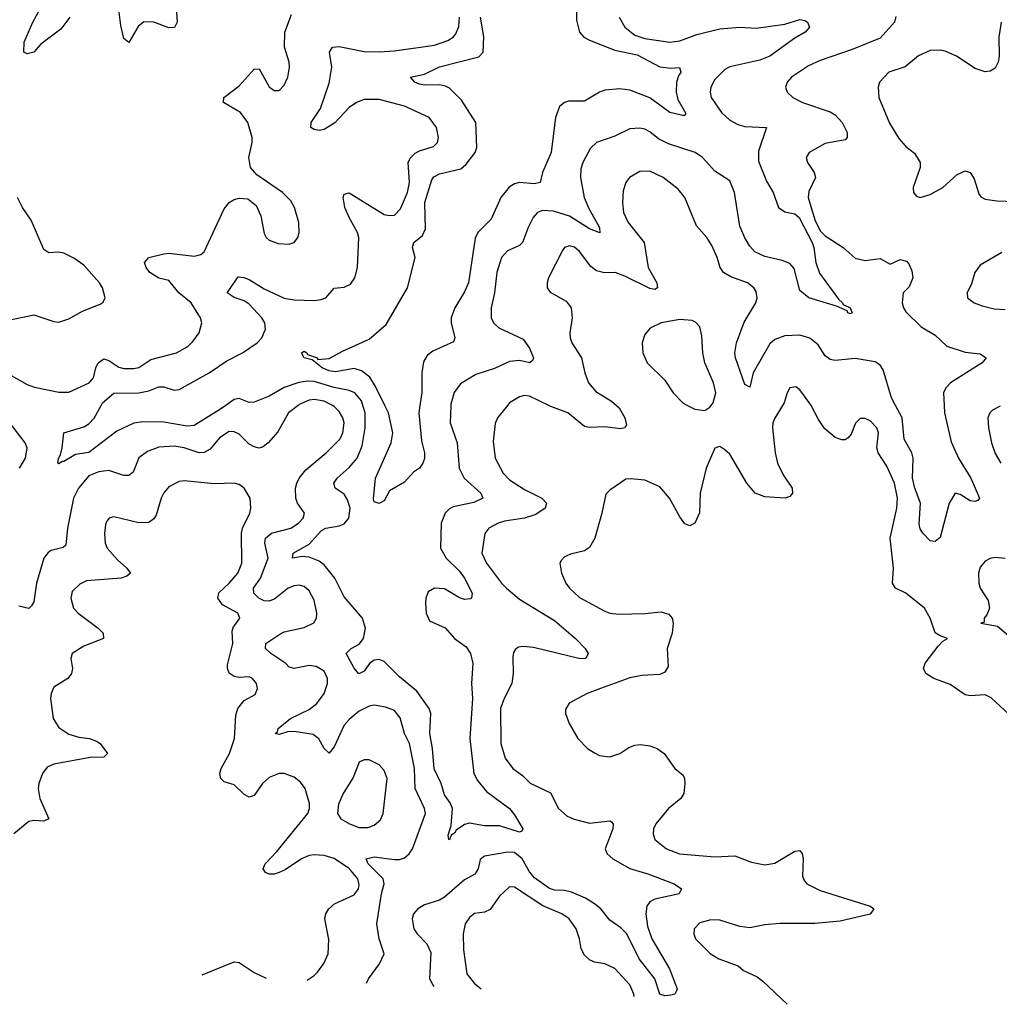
# Model space of a CAD drawing. Header units: inches. Extents: x 1843162 to 1959474, y 907081 to 1016326.
# Tile 284 of 656: x 1924534 to 1928446, y 907609 to 911540. Entities that reach past the tile are written whole.
import ezdxf

# ---------------------------------------------------------------- set-up
doc = ezdxf.new("R2010")
doc.units = ezdxf.units.IN
doc.header["$MEASUREMENT"] = 0
doc.layers.add('B9920', color=7, linetype='Continuous')
doc.layers.add('B9921', color=7, linetype='Continuous')

msp = doc.modelspace()

# ---------------------------------------------------------------- linework, layer by layer
at = {"layer": 'B9920', "color": 5}
for points, elevation in [([(1925645.4, 910000), (1925607.5, 909970), (1925565.2, 909894.8), (1925525.7, 909850), (1925505.8, 909834.2), (1925490, 909829.9), (1925470, 909834.8), (1925450, 909844.8), (1925410, 909885), (1925390, 909894.8), (1925370, 909895.2), (1925332.3, 909870), (1925294.9, 909825.1), (1925270, 909811.7), (1925250, 909810.4), (1925190, 909830.4), (1925150, 909837.3), (1925090, 909833.4), (1925043.8, 909816.2), (1925010, 909790.8), (1924986.7, 909733.3), (1924970, 909720.3), (1924950, 909720.8), (1924890, 909740.4), (1924850, 909735.2), (1924810, 909718.6), (1924768, 909670), (1924749.1, 909630), (1924725, 909510), (1924718.1, 909441.9), (1924707.6, 909432.4), (1924659.5, 909420.5), (1924647.5, 909412.5), (1924630.1, 909390), (1924600.6, 909290), (1924590, 909216), (1924580.2, 909199.8), (1924570, 909189.6), (1924530, 909198.7)], 660), ([(1925357, 910000), (1925335.4, 909984.6), (1925230, 909920.2), (1925203.1, 909916.9), (1925110, 909933.1), (1925025.8, 909934.2), (1924990, 909928.5), (1924922.2, 909897.8), (1924810, 909812.4), (1924756.6, 909803.4), (1924710, 909775.6), (1924703.8, 909776.2), (1924690, 909766.6), (1924686.6, 909770), (1924688.3, 909788.3), (1924697, 909803), (1924703.1, 909830), (1924709.5, 909890), (1924790, 909914.8), (1924810, 909927.1), (1924831.3, 909948.7), (1924859.3, 910000)], 640), ([(1925918.6, 907693.3), (1925926.8, 907710), (1925970.5, 907770), (1925989, 907810), (1925969.8, 907870), (1925959.8, 907930), (1925978.4, 908050), (1925989.9, 908090), (1925984.9, 908110), (1925925.2, 908170), (1925918, 908190), (1925950, 908197.1), (1926030, 908187.1), (1926050, 908187.3), (1926070, 908193.7), (1926089.8, 908210), (1926102, 908230), (1926154.6, 908370), (1926149.8, 908390), (1926113.3, 908470), (1926109.9, 908550), (1926090.5, 908650), (1926069.9, 908690), (1926052.8, 908752.8), (1926030, 908782), (1925994.9, 908794.9), (1925950, 908802.9), (1925930, 908799.1), (1925890, 908779.9), (1925850, 908746.5), (1925830, 908723.7), (1925790, 908636.9), (1925770, 908611.2), (1925750, 908629.6), (1925728.9, 908668.9), (1925706.3, 908686.3), (1925630, 908698.4), (1925603.8, 908696.2), (1925570, 908686.2), (1925554, 908690), (1925563.3, 908696.7), (1925566.6, 908710), (1925614.7, 908750), (1925690, 908786.2), (1925720.2, 908810), (1925750, 908850.2), (1925763, 908890), (1925763.2, 908910), (1925750, 908939.3), (1925718, 908958), (1925690, 908962), (1925630, 908949.2), (1925610, 908955.3), (1925596.5, 908970), (1925536.1, 909010), (1925515.8, 909030), (1925516.1, 909050), (1925572.8, 909087.2), (1925590, 909095.7), (1925670, 909113.8), (1925708, 909132), (1925718.5, 909150), (1925720.8, 909170), (1925710, 909222), (1925690, 909259.2), (1925670, 909277.1), (1925650, 909282.9), (1925630, 909280.2), (1925606.5, 909270), (1925552.8, 909227.2), (1925530, 909218.7), (1925510, 909219.9), (1925489.3, 909230), (1925468.7, 909250), (1925467, 909270), (1925495.1, 909310), (1925525.8, 909390), (1925512.2, 909450), (1925515.2, 909470), (1925539.7, 909490), (1925616.9, 909510), (1925647.2, 909530), (1925665.4, 909550), (1925671.2, 909570), (1925643.5, 909610), (1925636, 909630), (1925635, 909670), (1925640.8, 909690), (1925649.9, 909710.1), (1925676.7, 909743.3), (1925757.2, 909810), (1925813.3, 909866.7), (1925823.8, 909890), (1925829.3, 909930), (1925824.2, 909950), (1925810, 909976.2), (1925790, 909995.9), (1925782.5, 910000)], 660), ([(1926255.4, 910000), (1926253, 909930), (1926281.1, 909850), (1926289.5, 909750), (1926308.9, 909710), (1926375.5, 909650), (1926383.1, 909630), (1926348, 909612), (1926265.5, 909594.5), (1926250, 909587.2), (1926233.5, 909570), (1926216.6, 909530), (1926213.8, 909430), (1926237.6, 909390), (1926290, 909337.7), (1926310, 909310.2), (1926340.7, 909250), (1926340, 909240), (1926338.4, 909230), (1926332.9, 909227.1), (1926310, 909225.6), (1926290, 909232), (1926230, 909267.2), (1926190, 909269.8), (1926164.5, 909255.5), (1926155.3, 909230), (1926154.6, 909210), (1926157.7, 909170), (1926170, 909140.5), (1926232.3, 909112.3), (1926270.1, 909070), (1926316.2, 909036.2), (1926334.5, 909010), (1926343.3, 908970), (1926338.5, 908890), (1926341.6, 908830), (1926331.4, 908670), (1926347.2, 908530), (1926361.8, 908501.8), (1926398.6, 908458.6), (1926490, 908390.2), (1926510, 908365.7), (1926543.8, 908310), (1926539.5, 908300.5), (1926530, 908296.2), (1926450, 908321.8), (1926390, 908321.2), (1926330, 908331.8), (1926310, 908327.2), (1926276.3, 908303.7), (1926270, 908291.8), (1926256.5, 908283.5), (1926250, 908265.2), (1926247.3, 908267.3), (1926244.4, 908284.4), (1926257.3, 908322.7), (1926261.9, 908390), (1926253.2, 908413.2), (1926230, 908445.6), (1926217.6, 908490), (1926189.4, 908549.4), (1926182.5, 908630), (1926172, 908690), (1926175.6, 908770), (1926168.8, 908790), (1926119.6, 908859.6), (1926050, 908916.1), (1925990, 908977.8), (1925970, 908986), (1925950, 908982.2), (1925930.9, 908969.1), (1925910, 908938.9), (1925888, 908928), (1925870, 908951.3), (1925837.6, 909010), (1925857.4, 909030), (1925890, 909047.2), (1925906.2, 909070), (1925915.1, 909110), (1925902.6, 909150), (1925830, 909235.8), (1925792, 909310), (1925750, 909364.1), (1925730, 909378.2), (1925690, 909394.6), (1925663.7, 909396.3), (1925623.7, 909390), (1925626.4, 909410), (1925690, 909446), (1925739.2, 909500.8), (1925756.8, 909510), (1925810, 909519.1), (1925830, 909527.2), (1925848.3, 909550), (1925853.1, 909590), (1925843, 909623), (1925830, 909645.3), (1925793.1, 909670), (1925788.5, 909690), (1925801.7, 909710), (1925850, 909752.4), (1925882.1, 909790), (1925900.9, 909839.1), (1925912.9, 909910), (1925913, 909970), (1925903.8, 910000)], 640), ([(1926131.7, 910000), (1926127.2, 909970), (1926138, 909858), (1926150.3, 909810), (1926150, 909788), (1926144, 909770), (1926130.3, 909749.7), (1926106.2, 909733.8), (1926070, 909694), (1926010, 909659), (1925990, 909619.3), (1925970, 909609), (1925950, 909615.3), (1925947.4, 909627.4), (1925955.1, 909710), (1926016.8, 909850), (1926023.5, 909890), (1926007, 909970), (1925992.3, 910000)], 620), ([(1926482.2, 910000), (1926441.7, 909950), (1926432.4, 909927.6), (1926424.3, 909855.7), (1926432.1, 909790), (1926464.7, 909730), (1926490, 909702.2), (1926550, 909664.7), (1926619.6, 909630), (1926638.3, 909610), (1926631.8, 909590), (1926595.7, 909564.3), (1926550, 909550.4), (1926470, 909537.9), (1926444.9, 909530), (1926407.8, 909510), (1926391, 909489), (1926379.7, 909410), (1926397.8, 909370), (1926458.2, 909290), (1926478.2, 909270), (1926530, 909226.1), (1926670, 909141.4), (1926752.9, 909070), (1926791.5, 909030), (1926803.7, 909010), (1926794.8, 908990), (1926771.7, 908988.3), (1926586, 909034), (1926543, 909037), (1926525.8, 909034.2), (1926513.7, 909026.3), (1926506, 909014), (1926503.4, 908996.6), (1926504.8, 908930), (1926499.8, 908890), (1926468.1, 908830), (1926454.6, 908790), (1926455, 908650), (1926472.1, 908592.1), (1926503.6, 908550), (1926542.1, 908522.1), (1926572.2, 908492.2), (1926653.4, 908453.4), (1926685, 908390), (1926720.1, 908360.1), (1926748.1, 908348.1), (1926810, 908332.5), (1926890, 908341.1), (1926897.8, 908337.8), (1926904.4, 908330), (1926902.4, 908310), (1926872.1, 908230), (1926880.2, 908210), (1926903.2, 908190), (1926970, 908150.8), (1927042.4, 908130), (1927147.7, 908090), (1927177.1, 908070), (1927167.7, 908050), (1927070.8, 908029.2), (1927050, 908017.6), (1927038.7, 908001.3), (1927033.9, 907970), (1927040.8, 907920.8), (1927058.3, 907870), (1927128.4, 907750), (1927159.1, 907670), (1927157.1, 907662.9), (1927150.8, 907650), (1927134.1, 907645.9), (1927110, 907642.2), (1927090, 907649), (1927069.9, 907710), (1927007.4, 907790), (1926958.6, 907890), (1926934.7, 907914.7), (1926890, 907945), (1926854.8, 907990), (1926829.8, 908010), (1926792.9, 908032.9), (1926737.1, 908057.1), (1926710, 908063.8), (1926670, 908064.6), (1926650, 908070.8), (1926590, 908113.8), (1926570, 908137.6), (1926540.3, 908190), (1926510, 908214.4), (1926483.7, 908216.3), (1926390, 908200.2), (1926372.5, 908187.5), (1926365.1, 908150), (1926351.7, 908128.3), (1926310, 908105.3), (1926230, 908036), (1926210, 908025.2), (1926150, 908006.6), (1926123.5, 907990), (1926106.6, 907970), (1926101.3, 907950), (1926108.4, 907910), (1926120.5, 907890), (1926159.6, 907850), (1926176, 907816), (1926171, 907711), (1926187.9, 907679.8)], 660), ([(1926916.9, 910000), (1926928.1, 909990), (1926950.2, 909950), (1926957.5, 909922.5), (1926950.7, 909910), (1926933.3, 909906.7), (1926870, 909914.6), (1926810, 909911.4), (1926790, 909915.9), (1926723.5, 909970), (1926655.5, 909995.5), (1926646.4, 910000)], 660), ([(1927580.6, 910000), (1927550, 909949.5), (1927542.2, 909930), (1927540.7, 909910), (1927550.9, 909810), (1927560.2, 909770), (1927582.5, 909722.5), (1927618.7, 909670), (1927620.5, 909650), (1927610, 909636), (1927590.2, 909629.8), (1927510, 909635.3), (1927471.3, 909650), (1927438.2, 909690), (1927370, 909804.7), (1927350, 909822.9), (1927330, 909836), (1927324.9, 909835.1), (1927310, 909829), (1927275.3, 909750), (1927252, 909650), (1927249, 909571), (1927230, 909529.4), (1927210, 909519.5), (1927190, 909527.3), (1927170, 909554.5), (1927128.6, 909630), (1927090, 909674.7), (1927030, 909701), (1926972.5, 909707.5), (1926954.9, 909705.1), (1926890, 909661.6), (1926874.4, 909645.6), (1926859.2, 909570), (1926830.2, 909470), (1926810, 909432.6), (1926790, 909419.8), (1926733.7, 909406.3), (1926710, 909395.1), (1926698, 909382), (1926690.8, 909370), (1926697.1, 909330), (1926714.6, 909290), (1926728.9, 909270), (1926770, 909232.9), (1926870, 909178.5), (1926890, 909170.2), (1926926.8, 909166.8), (1927030.6, 909169.4), (1927095.9, 909175.9), (1927126.3, 909166.3), (1927139.5, 909150), (1927143.6, 909130), (1927140.2, 909090), (1927119.2, 909030), (1927123, 908957), (1927110, 908935.1), (1927090, 908925.8), (1927017.8, 908922.2), (1926970, 908912.5), (1926853, 908870), (1926800.7, 908850), (1926728.7, 908811.3), (1926713.7, 908786.3), (1926713.4, 908770), (1926728, 908730), (1926763, 908670), (1926802, 908630), (1926830, 908612.4), (1926850, 908601.6), (1926890, 908597.1), (1926930, 908610.3), (1926966, 908634), (1926990, 908643.6), (1927013.6, 908646.4), (1927050, 908641.3), (1927079.1, 908630), (1927108.2, 908610), (1927150, 908550.4), (1927183.4, 908523.4), (1927189.2, 908510), (1927190.2, 908490.2), (1927186.7, 908450), (1927174.4, 908430), (1927124.7, 908390), (1927074.7, 908330), (1927065.2, 908310), (1927063.2, 908290), (1927070, 908266.7), (1927116.4, 908230), (1927169.5, 908209.5), (1927310, 908198), (1927390, 908202), (1927456.1, 908176.1), (1927510, 908165.8), (1927550, 908172.3), (1927630, 908220.3), (1927650, 908222.4), (1927658.9, 908210), (1927662.4, 908190), (1927660.6, 908120.6), (1927665.2, 908105.2), (1927677, 908090), (1927730, 908063.5), (1927930, 908000.3), (1927945.5, 907990), (1927930, 907968.9), (1927810, 907941.1), (1927710, 907931.7), (1927570, 907931.2), (1927510, 907925.8), (1927450, 907913.9), (1927410, 907919.1), (1927330, 907944.3), (1927293.4, 907946.6), (1927250, 907934.7), (1927227.8, 907910), (1927225.5, 907890), (1927233.4, 907870), (1927291.1, 907811.1), (1927325.5, 907790), (1927402.6, 907762.6), (1927423.9, 907743.9), (1927479.2, 907719.2), (1927501.7, 907701.7), (1927598.3, 907610), (1927599.2, 907608.8)], 680), ([(1927201.2, 910000), (1927230, 909985.3), (1927270, 909979.3), (1927290, 909993), (1927295.6, 910000)], 680), ([(1928592.3, 908667.7), (1928413, 908833), (1928390, 908843.8), (1928330, 908840.3), (1928310, 908844.2), (1928250, 908885.7), (1928184.7, 908910), (1928152.9, 908930), (1928143.9, 908950), (1928149.4, 908970.6), (1928201.5, 909038.5), (1928220.7, 909059.3), (1928239, 909070), (1928210, 909079.6), (1928190, 909092.3), (1928169.6, 909150.4), (1928146.9, 909190), (1928072.2, 909250), (1928031.2, 909270), (1928019.8, 909290), (1928023.2, 909350), (1928010.4, 909470.4), (1928037, 909590), (1928039, 909630), (1928028.1, 909690), (1927997.3, 909757.3), (1927962.2, 909810), (1927957.3, 909830), (1927963.5, 909890), (1927956.4, 909910), (1927930, 909938), (1927910, 909947.8), (1927890, 909947.6), (1927871.4, 909928.6), (1927854.8, 909885.2), (1927843.1, 909870), (1927830, 909862.8), (1927817.1, 909862.9), (1927790, 909871.4), (1927748.2, 909908.2), (1927723.7, 909943.7), (1927694.3, 910000)], 680), ([(1928225.5, 910000), (1928227.1, 909970), (1928254.1, 909854.1), (1928282.5, 909790), (1928332.8, 909710), (1928366.8, 909630), (1928359.9, 909620.1), (1928350, 909616), (1928330, 909619.6), (1928290, 909644.7), (1928270, 909649.6), (1928245.8, 909610), (1928210, 909473.2), (1928190, 909456), (1928170, 909459.5), (1928140.5, 909490), (1928130, 909506.6), (1928126.4, 909526.4), (1928131.6, 909610), (1928109.1, 909669.1), (1928099.9, 909710), (1928101.6, 909790), (1928096.7, 909810), (1928065.6, 909865.6), (1928057.9, 909950), (1928031.7, 910000)], 660), ([(1928450, 909997.2), (1928419.1, 909980.9), (1928408.9, 909970), (1928400.8, 909950), (1928402.8, 909910), (1928415, 909850), (1928430, 909808.4), (1928452.3, 909770)], 680), ([(1924532.9, 909750), (1924557.3, 909790), (1924563.4, 909830), (1924555.3, 909850), (1924490, 909935.9)], 660), ([(1925681.9, 907705.2), (1925710, 907723.6), (1925722.5, 907737.5), (1925747.8, 907772.2), (1925765.8, 907810), (1925767.7, 907867.7), (1925752.1, 907950), (1925756, 907970), (1925768.3, 907990), (1925790.6, 908009.4), (1925870, 908046), (1925886.8, 908070), (1925890, 908086), (1925884.1, 908110), (1925850.9, 908150), (1925790, 908191.6), (1925750, 908202.8), (1925710, 908206), (1925690, 908202.8), (1925659.6, 908190), (1925594.1, 908145.9), (1925570, 908134.8), (1925550, 908128.6), (1925530, 908128.5), (1925515.6, 908135.6), (1925506, 908150), (1925513.7, 908170), (1925560.9, 908219.1), (1925685.1, 908370), (1925691, 908390), (1925690.8, 908410), (1925674, 908470), (1925655.1, 908495.1), (1925630, 908515.6), (1925590, 908529.8), (1925570, 908529.8), (1925530, 908514.6), (1925502.9, 908490), (1925470, 908442), (1925450, 908435.5), (1925430, 908447), (1925390, 908484.5), (1925350, 908497.5), (1925336.5, 908510), (1925333.1, 908530), (1925339, 908550), (1925371.5, 908610), (1925392, 908670), (1925396.9, 908763.1), (1925404.3, 908790), (1925430, 908822), (1925474.4, 908845.6), (1925484, 908870), (1925479.1, 908890), (1925463.6, 908910), (1925450, 908915.9), (1925410, 908913.7), (1925390, 908917.1), (1925370, 908931.6), (1925363.7, 908950), (1925364.2, 908964.2), (1925384.5, 909050), (1925382, 909098), (1925386.5, 909113.5), (1925412.4, 909150), (1925404.4, 909170), (1925344.2, 909204.2), (1925325.3, 909230), (1925328.9, 909251.1), (1925370.2, 909289.8), (1925404.7, 909330), (1925420.8, 909370), (1925419.1, 909490), (1925423.5, 909510), (1925452.5, 909570), (1925456.5, 909590), (1925454.2, 909630), (1925429.8, 909669.8), (1925410, 909684.4), (1925390, 909689.8), (1925310, 909687.5), (1925190, 909698.8), (1925170, 909696.4), (1925130, 909675.1), (1925110, 909651.5), (1925099.2, 909630), (1925078.7, 909561.3), (1925070, 909547.4), (1925050, 909532.8), (1925010, 909530.7), (1924910, 909554.7), (1924890.4, 909549.6), (1924882.2, 909537.8), (1924876, 909524), (1924871.8, 909488.2), (1924874.9, 909450), (1924883.5, 909430), (1924923.7, 909383.7), (1924961.7, 909350), (1924975.8, 909330), (1924961.4, 909318.6), (1924938.8, 909310), (1924800.5, 909299.5), (1924773.3, 909286.7), (1924743.6, 909256.4), (1924738.5, 909230), (1924749, 909190), (1924767.4, 909170), (1924846.7, 909110), (1924866.7, 909090), (1924868, 909070), (1924790, 909038.5), (1924743, 909010), (1924738.4, 908990), (1924744.9, 908950), (1924740.3, 908930), (1924726, 908910), (1924670, 908874.7), (1924659.1, 908850), (1924656.9, 908830), (1924666.8, 908750), (1924690, 908714), (1924730, 908687.2), (1924770, 908675.6), (1924812, 908670), (1924839.9, 908659.9), (1924854.8, 908650), (1924884.7, 908610), (1924870, 908595.3), (1924814.5, 908594.5), (1924670, 908568), (1924644, 908556), (1924625.1, 908530), (1924609.5, 908490), (1924607, 908470), (1924614.6, 908430), (1924650.3, 908349.7), (1924630, 908340.4), (1924590, 908342.2), (1924570, 908338.2), (1924510, 908289.4)], 680), ([(1928470, 909388.4), (1928430, 909392.1), (1928410, 909388.3), (1928390, 909378), (1928370, 909354.5), (1928363.5, 909330), (1928364, 909290), (1928370.2, 909270), (1928401.4, 909221.4), (1928406.4, 909190), (1928396.6, 909163.4), (1928385.5, 909150), (1928385.2, 909134.8), (1928372, 909130), (1928438.5, 909118.5), (1928510, 909059.1)], 680), ([(1926987.3, 907639.6), (1926986.2, 907650), (1926970, 907686), (1926910, 907752.1), (1926870, 907769.8), (1926830, 907777.3), (1926810, 907786.3), (1926790, 907805.2), (1926776.5, 907830), (1926769.9, 907870), (1926755.8, 907910), (1926727.6, 907950), (1926698.9, 907970), (1926622.6, 908002.6), (1926510, 908076.8), (1926490, 908078), (1926450, 908041.1), (1926412.2, 907987.8), (1926390, 907977), (1926350, 907971), (1926330, 907955.1), (1926313.1, 907930), (1926304.4, 907890), (1926305.9, 907825.9), (1926319.7, 907730), (1926350, 907691.9), (1926376.9, 907670.3)], 680), ([(1925262.3, 907726.3), (1925390, 907778.3), (1925410, 907775.2), (1925470, 907736.1), (1925518.5, 907713.4)], 680)]:
    msp.add_lwpolyline(points, dxfattribs=dict(at, elevation=elevation))
at = {"layer": 'B9920', "color": 5, "elevation": 680}
msp.add_lwpolyline([(1925930, 908584.7), (1925910, 908584.7), (1925890, 908575.1), (1925865.4, 908514.6), (1925826, 908450), (1925807.4, 908407.4), (1925802.6, 908370), (1925816.5, 908350), (1925850.4, 908330), (1925890, 908315.2), (1925925.5, 908314.5), (1925950, 908323.9), (1925975, 908345), (1925986, 908370), (1926001.5, 908510), (1925990, 908542.4), (1925970, 908565.4)], close=True, dxfattribs=at)
at = {"layer": 'B9921', "color": 5}
for points, elevation in [([(1924733.4, 911550), (1924698.1, 911501.9), (1924618.3, 911441.7), (1924590, 911410.9), (1924563.3, 911403.3), (1924549.8, 911410), (1924551.8, 911450), (1924586.1, 911530), (1924629.9, 911610.1)], 660), ([(1926756.8, 911610), (1926757.8, 911537.8), (1926769.3, 911490), (1926787.2, 911470), (1926810, 911458.6), (1926910, 911418.8), (1927000, 911400), (1927090, 911351.3), (1927133.7, 911346.3), (1927168.5, 911348.5), (1927174.7, 911330), (1927164.5, 911315.5), (1927156.3, 911290), (1927155, 911250), (1927161.7, 911221.7), (1927194.7, 911165.3), (1927190, 911157.2), (1927182.8, 911157.2), (1927130, 911169.7), (1927050, 911227.9), (1926970, 911258.3), (1926930, 911263.4), (1926870, 911258.5), (1926849, 911251), (1926790, 911215.3), (1926725.6, 911214.4), (1926710, 911209.8), (1926690, 911193.5), (1926673.1, 911150), (1926656.8, 911010), (1926621.7, 910930), (1926612.2, 910890), (1926590, 910884), (1926530, 910889.9), (1926510, 910885.3), (1926488.2, 910871.8), (1926455.4, 910830), (1926416.2, 910743.8), (1926363, 910690), (1926352.8, 910667.2), (1926325.5, 910490), (1926310, 910453), (1926272, 910390), (1926256.9, 910350), (1926256.9, 910330), (1926272, 910270), (1926266.7, 910253.3), (1926183.5, 910216.5), (1926161.1, 910198.9), (1926146, 910174), (1926139.5, 910130), (1926139.3, 910050), (1926131.7, 910000)], 620), ([(1924500, 910120), (1924563.8, 910083.8), (1924592.7, 910072.7), (1924690, 910052.4), (1924730, 910052.6), (1924811.1, 910090), (1924827.9, 910110), (1924837.2, 910150), (1924846.8, 910170), (1924870, 910185.4), (1924890, 910179.8), (1924930, 910152.4), (1924950, 910146.7), (1924990, 910146.7), (1925010, 910152), (1925057, 910183), (1925159.3, 910210), (1925204.9, 910235.1), (1925225.3, 910254.7), (1925251, 910290), (1925261.1, 910330), (1925256.4, 910350), (1925218.5, 910410), (1925168.8, 910450), (1925130, 910499.3), (1925090, 910508.6), (1925053.3, 910530), (1925038.7, 910550), (1925032.8, 910570), (1925049.8, 910590.2), (1925110, 910604.6), (1925130, 910607.4), (1925230, 910596.1), (1925257.4, 910602.6), (1925270, 910613), (1925350, 910784.2), (1925369.9, 910810.1), (1925390, 910822), (1925410, 910827.9), (1925444.4, 910824.4), (1925478.2, 910798.2), (1925497.3, 910757.3), (1925510, 910686), (1925518, 910670), (1925530, 910659.3), (1925566.4, 910646.4), (1925610, 910643.7), (1925629.7, 910650.3), (1925645.1, 910670), (1925649.7, 910690.3), (1925648.5, 910730), (1925630.7, 910790.7), (1925616.3, 910816.3), (1925583.7, 910850), (1925480.3, 910920.3), (1925455.8, 910950), (1925448.3, 910990), (1925462.6, 911050), (1925462.6, 911070), (1925445.3, 911130), (1925415.8, 911170), (1925347.3, 911210), (1925349.6, 911230), (1925410, 911276.1), (1925470, 911342.4), (1925490, 911344), (1925530, 911272.4), (1925550, 911257), (1925570, 911257.6), (1925590, 911278), (1925604, 911310), (1925611, 911350), (1925609.7, 911370), (1925591.3, 911430), (1925592.8, 911490), (1925619.7, 911560.3)], 660), ([(1925158.7, 911590), (1925162.9, 911530), (1925151.8, 911508.2), (1925130, 911507.1), (1925069, 911530), (1925030, 911532), (1925007.1, 911512.9), (1924970, 911449), (1924950, 911465.2), (1924937, 911517), (1924931.1, 911570)], 660), ([(1924859.3, 910000), (1924864.7, 910010), (1924910, 910049.3), (1925010, 910050.5), (1925050, 910058.3), (1925090, 910074.1), (1925110, 910073.5), (1925150, 910061), (1925170, 910063.5), (1925290.3, 910129.7), (1925361.4, 910178.6), (1925423.5, 910210), (1925482.4, 910250), (1925500.8, 910270), (1925515, 910305), (1925512.2, 910330), (1925501, 910350), (1925450, 910403.6), (1925430, 910417), (1925390.5, 910430.5), (1925362.6, 910450), (1925406.7, 910513.3), (1925428.7, 910511.3), (1925450, 910502.5), (1925510, 910466), (1925590, 910428.8), (1925630, 910421.5), (1925710, 910418.4), (1925737.2, 910422.8), (1925756.2, 910430), (1925790, 910468.2), (1925830, 910471.8), (1925855.3, 910484.7), (1925871.8, 910510), (1925883, 910550), (1925888.8, 910670), (1925883.1, 910690), (1925848.9, 910750), (1925832.1, 910790), (1925825.7, 910830), (1925830, 910842.8), (1925850, 910848.4), (1925990, 910762.7), (1926010, 910757.8), (1926030, 910759.6), (1926055.2, 910784.8), (1926083, 910850), (1926089.9, 910890), (1926085.6, 910970), (1926092.6, 910987.4), (1926112.6, 911007.4), (1926130, 911016.9), (1926186.2, 911033.8), (1926202.4, 911050), (1926206.9, 911070), (1926198, 911110), (1926169.6, 911150), (1926070, 911195), (1925970, 911220.8), (1925910, 911221.5), (1925879.3, 911210), (1925850, 911189.7), (1925792.2, 911127.8), (1925750, 911101.6), (1925730, 911097.2), (1925710, 911101.1), (1925696.2, 911110), (1925698.3, 911130), (1925735.1, 911184.9), (1925770, 911286), (1925780.9, 911350), (1925771, 911410), (1925782.9, 911430), (1925810, 911433.4), (1925910, 911413.4), (1925970, 911411.4), (1926030, 911415.8), (1926190, 911438.1), (1926243.1, 911456.9), (1926264.4, 911470), (1926276.2, 911483.8), (1926287.2, 911512.8), (1926289.9, 911550)], 640), ([(1925992.3, 910000), (1925955.3, 910075.3), (1925932.7, 910112.7), (1925898.6, 910138.6), (1925870, 910147), (1925794.7, 910134.7), (1925770, 910137.5), (1925741.5, 910150), (1925701.6, 910181.6), (1925669.6, 910190), (1925659.3, 910210), (1925670, 910217.1), (1925680.7, 910210), (1925683, 910203), (1925722, 910190), (1925723.8, 910183.8), (1925770, 910187.3), (1925823.3, 910216.7), (1925930, 910264.7), (1925996.9, 910323.1), (1926082, 910470), (1926112.7, 910590), (1926102, 910630), (1926107.2, 910650), (1926142.2, 910677.8), (1926154.7, 910705.3), (1926151.2, 910810), (1926179.7, 910900.3), (1926187.2, 910912.8), (1926210, 910924), (1926295.5, 910944.5), (1926317.3, 910962.7), (1926352.9, 911010), (1926359.9, 911030), (1926355.4, 911130), (1926298.7, 911218.7), (1926250, 911266.9), (1926234.7, 911274.7), (1926210, 911279.9), (1926150, 911278.3), (1926130, 911282.9), (1926111.8, 911290), (1926094, 911310), (1926150, 911322.3), (1926210, 911351.4), (1926367.7, 911392.3), (1926385.3, 911410), (1926388, 911472), (1926373.9, 911550)], 620), ([(1926927.7, 911550), (1926950.6, 911510.6), (1926990, 911477.7), (1927030, 911464.6), (1927130, 911450.6), (1927170, 911455.7), (1927238.7, 911481.3), (1927330, 911503), (1927410, 911510.1), (1927474.4, 911505.6), (1927590, 911522), (1927650, 911540.2), (1927670, 911536.9), (1927680.4, 911530), (1927688.2, 911510), (1927670.4, 911490), (1927630, 911466.3), (1927530, 911394.5), (1927490, 911378.4), (1927370, 911351.6), (1927350, 911340.6), (1927310, 911301.7), (1927293.5, 911270), (1927291, 911250), (1927295.4, 911230), (1927337.1, 911170), (1927370, 911138.3), (1927401.9, 911121.9), (1927430, 911113.8), (1927516, 911110), (1927484.9, 911015.1), (1927484.9, 910975.1), (1927515.8, 910895.8), (1927542.7, 910850), (1927564.1, 910790), (1927590, 910773.2), (1927630, 910764.6), (1927646.9, 910750), (1927698.2, 910650), (1927705.2, 910630), (1927713.3, 910570), (1927728.5, 910528.5), (1927804.2, 910424.2), (1927820.5, 910410), (1927822.8, 910402.8), (1927850.5, 910390), (1927858.8, 910370), (1927850, 910365.6), (1927841.2, 910370), (1927838, 910378), (1927796.1, 910396.1), (1927686, 910430), (1927650, 910459), (1927626.4, 910546.4), (1927610, 910566.4), (1927579.1, 910579.1), (1927510, 910594.2), (1927470, 910612.6), (1927450, 910635.8), (1927430, 910669.7), (1927410, 910716.3), (1927388.7, 910850), (1927370, 910896.5), (1927310, 910935.5), (1927260.2, 910990), (1927230.8, 911010), (1927124.4, 911044.4), (1927084.7, 911064.7), (1927050, 911091.9), (1927030, 911102.5), (1927010, 911106.4), (1926970, 911103.7), (1926910, 911075), (1926837, 911050), (1926812.8, 911027.2), (1926782.6, 910970), (1926775.3, 910944.7), (1926774.1, 910910), (1926787.7, 910830), (1926806.2, 910786.2), (1926848.9, 910710), (1926851.2, 910688.8), (1926810, 910705), (1926730, 910755.6), (1926665, 910775), (1926621.7, 910778.3), (1926601.1, 910770), (1926584.4, 910750), (1926563.9, 910710), (1926542.2, 910650), (1926530, 910638.9), (1926482.4, 910617.6), (1926457.5, 910590), (1926438.7, 910530), (1926429.5, 910450), (1926416.5, 910390), (1926417.2, 910350), (1926426, 910330), (1926446.7, 910310), (1926545.1, 910265.1), (1926570, 910228.2), (1926585.7, 910190), (1926581.3, 910178.7), (1926570.8, 910170), (1926530, 910178.7), (1926490, 910175.6), (1926430, 910147.7), (1926356.1, 910123.9), (1926293.9, 910086.1), (1926268.7, 910051.3), (1926255.6, 910004.4), (1926255.4, 910000)], 640), ([(1928032.9, 911552.9), (1928027.1, 911530), (1927970, 911466.4), (1927859, 911421), (1927730, 911376.8), (1927684.6, 911355.4), (1927616.5, 911310), (1927598.5, 911290), (1927591.7, 911270), (1927598.7, 911250), (1927621.1, 911230), (1927659.5, 911210), (1927770, 911172.5), (1927790, 911160.6), (1927818.4, 911130), (1927838.9, 911090), (1927838, 911070), (1927830, 911059.7), (1927750, 911046.2), (1927687.2, 911010), (1927675.3, 910990), (1927680.2, 910970), (1927707.3, 910930), (1927711.9, 910910), (1927685.3, 910854.7), (1927682.9, 910830), (1927710, 910741.4), (1927730, 910697), (1927750, 910676.8), (1927822.8, 910630), (1927870, 910587.3), (1927910, 910579.2), (1927970, 910586.4), (1928010, 910563.7), (1928050, 910582), (1928075.6, 910575.6), (1928085.3, 910565.3), (1928096.7, 910536.7), (1928100.2, 910510), (1928086, 910474), (1928062.6, 910450), (1928058.8, 910410), (1928062.9, 910390), (1928073, 910373), (1928133.5, 910313.5), (1928190, 910280.7), (1928236.5, 910236.5), (1928310, 910212.4), (1928370, 910206.4), (1928393.4, 910190), (1928377.1, 910170), (1928251.3, 910090), (1928232.2, 910070), (1928222.9, 910050), (1928225.5, 910000)], 660), ([(1928453.7, 911530), (1928444.2, 911470), (1928445.1, 911394.9), (1928441.3, 911370), (1928430, 911346.6), (1928410, 911334), (1928390, 911331.5), (1928350, 911345.1), (1928274.5, 911394.5), (1928230, 911414.3), (1928210, 911418.3), (1928170, 911416.9), (1928123.7, 911396.3), (1928070, 911351.2), (1928004.4, 911330), (1927967.4, 911290), (1927961.7, 911270), (1927964.4, 911230), (1928007.3, 911127.3), (1928045.1, 911065.1), (1928073.3, 911033.3), (1928107.7, 911007.7), (1928130.6, 910970), (1928130.6, 910950), (1928101.6, 910870), (1928104, 910850), (1928115.9, 910835.9), (1928130, 910830.6), (1928170, 910841.7), (1928220.7, 910870), (1928278, 910922), (1928310, 910936.1), (1928330.3, 910930), (1928345.2, 910905.2), (1928364.5, 910844.5), (1928372.8, 910832.8), (1928390, 910823.6), (1928436.2, 910816.2), (1928510, 910813.8)], 680), ([(1928031.7, 910000), (1928016, 910030), (1927981.9, 910141.9), (1927970, 910160.3), (1927950, 910174), (1927870, 910187.2), (1927790, 910179.9), (1927770, 910183.2), (1927750, 910198.5), (1927722.3, 910242.3), (1927690, 910267.9), (1927650, 910280.7), (1927590, 910277.8), (1927550, 910263.5), (1927530, 910245.3), (1927463.5, 910130), (1927450, 910072.7), (1927430, 910083.7), (1927392.1, 910190), (1927389.3, 910210), (1927396.4, 910250), (1927427.4, 910332.6), (1927473.6, 910410), (1927479.5, 910430), (1927475.2, 910455.2), (1927465.8, 910470), (1927440.9, 910490), (1927373.5, 910513.5), (1927344.8, 910530), (1927331.6, 910550), (1927319.4, 910590), (1927297.8, 910637.8), (1927278, 910670), (1927237.3, 910717.3), (1927189.8, 910830), (1927163.4, 910863.4), (1927103.5, 910910), (1927050, 910935.2), (1927010, 910934.2), (1926969.4, 910910.6), (1926954, 910890), (1926943.6, 910856.4), (1926941, 910810), (1926945, 910770), (1926963.8, 910730), (1927027.7, 910650), (1927044.2, 910550), (1927078.3, 910490), (1927080.9, 910470), (1927070, 910462.2), (1927050, 910466.8), (1926950, 910516), (1926911.8, 910530), (1926869.9, 910529.9), (1926837.2, 910537.2), (1926815, 910555), (1926770, 910615), (1926750, 910631.6), (1926730, 910637.2), (1926710, 910631.1), (1926701.3, 910618.7), (1926645.8, 910510), (1926640.8, 910490), (1926640.9, 910470), (1926652.4, 910452.4), (1926716.3, 910416.3), (1926736.5, 910390), (1926740.6, 910350), (1926731.3, 910290), (1926732.3, 910270), (1926738.2, 910250), (1926777.1, 910190), (1926791.1, 910130), (1926806, 910090), (1926835.1, 910055.1), (1926897.4, 910017.4), (1926916.9, 910000)], 660), ([(1924470, 910336.1), (1924590, 910362), (1924670, 910334.4), (1924690, 910332.4), (1924730, 910345.7), (1924783.9, 910376.1), (1924855.4, 910404.6), (1924867.3, 910412.7), (1924875.1, 910430), (1924864.7, 910470), (1924852.8, 910490), (1924790, 910560.5), (1924750, 910588), (1924710, 910607.6), (1924688.1, 910611.9), (1924650, 910609.4), (1924630, 910622.7), (1924579, 910739), (1924545.4, 910790), (1924525.4, 910830)], 680), ([(1928455.8, 910610), (1928370, 910560.5), (1928348.8, 910530), (1928334.7, 910485.3), (1928317.3, 910450), (1928318.8, 910430), (1928346, 910410), (1928377.7, 910397.7), (1928425.8, 910385.8), (1928470, 910383.2)], 680), ([(1927295.6, 910000), (1927303.6, 910010), (1927314, 910050), (1927304.4, 910090), (1927269.8, 910170), (1927262, 910210), (1927258.2, 910278.2), (1927250, 910313.2), (1927232.8, 910332.8), (1927218.9, 910338.9), (1927170, 910343.5), (1927096, 910330), (1927051.5, 910308.5), (1927030, 910282.7), (1927020.3, 910250), (1927022.3, 910210), (1927039.5, 910170), (1927110, 910100.5), (1927143.8, 910050), (1927181.6, 910010), (1927201.2, 910000)], 680), ([(1925903.8, 910000), (1925898.2, 910018.2), (1925872.4, 910050), (1925850, 910060.1), (1925790, 910071.3), (1925710, 910095.3), (1925682.8, 910097.2), (1925648.2, 910091.8), (1925590, 910071.5), (1925530, 910037.5), (1925470, 910012.9), (1925450, 910011.1), (1925410, 910027), (1925390, 910023.6), (1925357, 910000)], 640), ([(1927694.3, 910000), (1927690, 910008.2), (1927650, 910062), (1927633.5, 910073.5), (1927610, 910069.6), (1927598.3, 910050), (1927586.7, 910010), (1927580.6, 910000)], 680), ([(1925782.5, 910000), (1925750, 910017.5), (1925710, 910023.6), (1925690, 910020.4), (1925650, 910003.7), (1925645.4, 910000)], 660), ([(1926646.4, 910000), (1926570, 910037.3), (1926550, 910038.9), (1926530, 910033.8), (1926490.2, 910009.8), (1926482.2, 910000)], 660)]:
    msp.add_lwpolyline(points, dxfattribs=dict(at, elevation=elevation))

doc.saveas('drawing.dxf')
